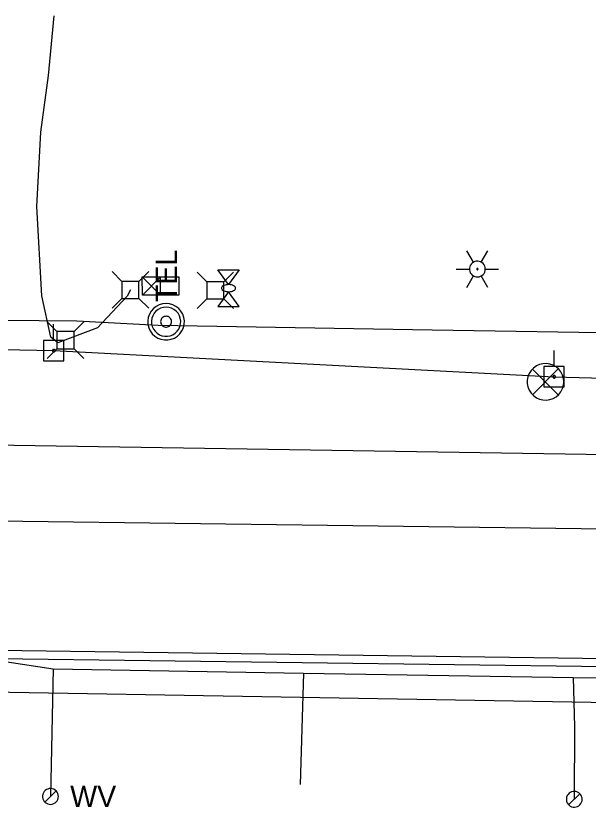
# Model space of a CAD drawing. Extents: x 596028 to 606371, y 330010 to 403088.
# Drawn here: x 604551.1 to 604654.3, y 332666.8 to 332809.6 of the extents above; entities that cross this region are included whole.
import ezdxf

# ---------------------------------------------------------------- set-up
doc = ezdxf.new("R2010")
doc.units = 0
for name, color, linetype in [('Default', 7, 'Continuous'), ('E_LTG', 7, 'Continuous'), ('E_SIG', 7, 'Continuous'), ('E_UTL_E', 7, 'Continuous'), ('E_UTL_E_Bold', 7, 'Continuous'), ('E_UTL_E_UG', 7, 'Continuous'), ('E_UTL_EPowerPole', 7, 'Continuous'), ('E_UTL_G_UG', 7, 'Continuous'), ('E_UTL_Overhead', 7, 'Continuous'), ('E_UTL_SAN_UG', 7, 'Continuous'), ('E_UTL_T', 7, 'Continuous'), ('E_UTL_T_MH', 7, 'Continuous'), ('E_UTL_T_UG', 7, 'Continuous'), ('E_UTL_TV_UG', 7, 'Continuous'), ('E_UTL_W', 7, 'Continuous'), ('E_UTL_W_UG', 7, 'Continuous')]:
    doc.layers.add(name, color=color, linetype=linetype)

# ---------------------------------------------------------------- blocks, each defined once
blk = doc.blocks.new('POINT_DISPLAY')
at = {"layer": 'Default'}
blk.add_line((0, 0), (0, 0), dxfattribs=at)
blk = doc.blocks.new('CBX')
at = {"layer": 'E_SIG'}
for p, q in [((0, 16.5), (-32.9, -16.5)), ((-32.9, 16.5), (0, -16.5)), ((0, -16.5), (0, 16.5))]:
    blk.add_line(p, q, dxfattribs=at)
blk.add_lwpolyline([(-32.9, -16.5), (-32.9, 16.5), (32.9, 16.5), (32.9, -16.5)], close=True, dxfattribs=at)
blk.add_blockref('POINT_DISPLAY', (0, 0), dxfattribs=at)

msp = doc.modelspace()

# ---------------------------------------------------------------- linework, layer by layer
at = {"layer": 'E_LTG'}
for points in [[(604633.65, 332765.15), (604632.45, 332767.21)], [(604635.07, 332765.15), (604636.27, 332767.21)], [(604635.79, 332763.91), (604635.76, 332764.18), (604635.69, 332764.44), (604635.56, 332764.69), (604635.39, 332764.9), (604635.19, 332765.08), (604634.95, 332765.21), (604634.7, 332765.3), (604634.43, 332765.34), (604634.16, 332765.33), (604633.89, 332765.26), (604633.65, 332765.15), (604633.42, 332764.99), (604633.24, 332764.8), (604633.09, 332764.57), (604632.99, 332764.32), (604632.94, 332764.05), (604632.94, 332763.78), (604632.99, 332763.51), (604633.09, 332763.26), (604633.24, 332763.03), (604633.42, 332762.83), (604633.65, 332762.68), (604633.89, 332762.56), (604634.16, 332762.5), (604634.43, 332762.49), (604634.7, 332762.52), (604634.95, 332762.61), (604635.19, 332762.75), (604635.39, 332762.93), (604635.56, 332763.14), (604635.69, 332763.38), (604635.76, 332763.64), (604635.79, 332763.91)], [(604635.79, 332763.91), (604635.76, 332764.18), (604635.69, 332764.44), (604635.56, 332764.69), (604635.39, 332764.9), (604635.19, 332765.08), (604634.95, 332765.21), (604634.7, 332765.3), (604634.43, 332765.34), (604634.16, 332765.33), (604633.89, 332765.26), (604633.65, 332765.15), (604633.42, 332764.99), (604633.24, 332764.8), (604633.09, 332764.57), (604632.99, 332764.32), (604632.94, 332764.05), (604632.94, 332763.78), (604632.99, 332763.51), (604633.09, 332763.26), (604633.24, 332763.03), (604633.42, 332762.83), (604633.65, 332762.68), (604633.89, 332762.56), (604634.16, 332762.5), (604634.43, 332762.49), (604634.7, 332762.52), (604634.95, 332762.61), (604635.19, 332762.75), (604635.39, 332762.93), (604635.56, 332763.14), (604635.69, 332763.38), (604635.76, 332763.64), (604635.79, 332763.91)], [(604635.79, 332763.91), (604635.76, 332764.18), (604635.69, 332764.44), (604635.56, 332764.69), (604635.39, 332764.9), (604635.19, 332765.08), (604634.95, 332765.21), (604634.7, 332765.3), (604634.43, 332765.34), (604634.16, 332765.33), (604633.89, 332765.26), (604633.65, 332765.15), (604633.42, 332764.99), (604633.24, 332764.8), (604633.09, 332764.57), (604632.99, 332764.32), (604632.94, 332764.05), (604632.94, 332763.78), (604632.99, 332763.51), (604633.09, 332763.26), (604633.24, 332763.03), (604633.42, 332762.83), (604633.65, 332762.68), (604633.89, 332762.56), (604634.16, 332762.5), (604634.43, 332762.49), (604634.7, 332762.52), (604634.95, 332762.61), (604635.19, 332762.75), (604635.39, 332762.93), (604635.56, 332763.14), (604635.69, 332763.38), (604635.76, 332763.64), (604635.79, 332763.91)], [(604630.55, 332763.91), (604632.93, 332763.91)], [(604634.48, 332763.91), (604634.48, 332763.94), (604634.47, 332763.96), (604634.46, 332763.98), (604634.45, 332764), (604634.43, 332764.01), (604634.41, 332764.02), (604634.39, 332764.03), (604634.37, 332764.03), (604634.34, 332764.03), (604634.32, 332764.03), (604634.3, 332764.02), (604634.28, 332764), (604634.27, 332763.99), (604634.25, 332763.97), (604634.25, 332763.95), (604634.24, 332763.92), (604634.24, 332763.9), (604634.25, 332763.88), (604634.25, 332763.86), (604634.27, 332763.84), (604634.28, 332763.82), (604634.3, 332763.81), (604634.32, 332763.8), (604634.34, 332763.8), (604634.37, 332763.79), (604634.39, 332763.8), (604634.41, 332763.8), (604634.43, 332763.82), (604634.45, 332763.83), (604634.46, 332763.85), (604634.47, 332763.87), (604634.48, 332763.89), (604634.48, 332763.91)], [(604635.79, 332763.91), (604638.17, 332763.91)], [(604632.45, 332760.61), (604633.65, 332762.68)], [(604636.27, 332760.61), (604635.07, 332762.68)]]:
    msp.add_lwpolyline(points, dxfattribs=at)
at = {"layer": 'E_SIG'}
for points in [[(604649.96, 332743.56), (604649.9, 332744.19), (604649.72, 332744.79), (604649.43, 332745.34), (604649.05, 332745.84), (604648.57, 332746.25), (604648.03, 332746.56), (604647.44, 332746.77), (604646.82, 332746.86), (604646.19, 332746.83), (604645.58, 332746.68), (604645.01, 332746.42), (604644.5, 332746.05), (604644.06, 332745.6), (604643.73, 332745.07), (604643.49, 332744.49), (604643.37, 332743.87), (604643.37, 332743.25), (604643.49, 332742.63), (604643.73, 332742.05), (604644.06, 332741.52), (604644.5, 332741.07), (604645.01, 332740.7), (604645.58, 332740.44), (604646.19, 332740.29), (604646.82, 332740.26), (604647.44, 332740.35), (604648.03, 332740.56), (604648.57, 332740.87), (604649.05, 332741.28), (604649.43, 332741.78), (604649.72, 332742.33), (604649.9, 332742.94), (604649.96, 332743.56)], [(604648.92, 332745.9), (604644.31, 332741.24)], [(604644.31, 332745.85), (604648.96, 332741.2)]]:
    msp.add_lwpolyline(points, dxfattribs=at)
at = {"layer": 'E_UTL_E'}
for points in [[(604585.56, 332761.61), (604583.81, 332763.37)], [(604588.66, 332761.61), (604590.41, 332763.37)], [(604588.66, 332761.61), (604585.56, 332761.61)], [(604585.56, 332761.61), (604585.56, 332758.52)], [(604588.66, 332758.52), (604588.66, 332761.61)], [(604585.56, 332758.52), (604583.81, 332756.77)], [(604585.56, 332758.52), (604588.66, 332758.52)], [(604588.66, 332758.52), (604590.41, 332756.77)]]:
    msp.add_lwpolyline(points, dxfattribs=at)
at = {"layer": 'E_UTL_E_Bold'}
for points in [[(604587.59, 332763.76), (604591.4, 332763.76)], [(604589.49, 332761.1), (604587.59, 332763.76)], [(604591.4, 332763.76), (604589.49, 332761.1)], [(604590.76, 332760.46), (604590.74, 332760.58), (604590.67, 332760.7), (604590.56, 332760.81), (604590.41, 332760.9), (604590.23, 332760.98), (604590.02, 332761.04), (604589.79, 332761.08), (604589.55, 332761.1), (604589.31, 332761.09), (604589.08, 332761.06), (604588.86, 332761.01), (604588.66, 332760.94), (604588.5, 332760.86), (604588.36, 332760.76), (604588.28, 332760.64), (604588.23, 332760.52), (604588.23, 332760.4), (604588.28, 332760.29), (604588.36, 332760.17), (604588.5, 332760.07), (604588.66, 332759.98), (604588.86, 332759.91), (604589.08, 332759.86), (604589.31, 332759.84), (604589.55, 332759.83), (604589.79, 332759.85), (604590.02, 332759.89), (604590.23, 332759.95), (604590.41, 332760.03), (604590.56, 332760.12), (604590.67, 332760.23), (604590.74, 332760.34), (604590.76, 332760.46)], [(604589.49, 332759.83), (604587.59, 332757.16)], [(604591.4, 332757.16), (604589.49, 332759.83)], [(604587.59, 332757.16), (604591.4, 332757.16)]]:
    msp.add_lwpolyline(points, dxfattribs=at)
at = {"layer": 'E_UTL_E_UG'}
msp.add_lwpolyline([(604416.96, 332734.23), (604722.78, 332729.41), (604729.97, 332733.67)], dxfattribs=at)
at = {"layer": 'E_UTL_EPowerPole'}
for points in [[(604557.96, 332751.03), (604557.96, 332753.94)], [(604559.8, 332751.03), (604556.12, 332751.03)], [(604556.12, 332751.03), (604556.12, 332747.34)], [(604559.8, 332747.34), (604559.8, 332751.03)], [(604558.23, 332749.19), (604558.23, 332749.23), (604558.21, 332749.28), (604558.19, 332749.32), (604558.16, 332749.35), (604558.13, 332749.38), (604558.09, 332749.41), (604558.05, 332749.42), (604558, 332749.43), (604557.96, 332749.42), (604557.91, 332749.41), (604557.87, 332749.39), (604557.84, 332749.37), (604557.8, 332749.34), (604557.78, 332749.3), (604557.76, 332749.26), (604557.75, 332749.21), (604557.75, 332749.17), (604557.76, 332749.12), (604557.78, 332749.08), (604557.8, 332749.04), (604557.84, 332749.01), (604557.87, 332748.98), (604557.91, 332748.96), (604557.96, 332748.95), (604558, 332748.95), (604558.05, 332748.96), (604558.09, 332748.97), (604558.13, 332748.99), (604558.16, 332749.02), (604558.19, 332749.06), (604558.21, 332749.1), (604558.23, 332749.14), (604558.23, 332749.19)], [(604648.18, 332746.32), (604648.18, 332749.23)], [(604556.12, 332747.34), (604559.8, 332747.34)], [(604650.02, 332746.32), (604646.34, 332746.32)], [(604646.34, 332746.32), (604646.34, 332742.63)], [(604650.02, 332742.63), (604650.02, 332746.32)], [(604648.45, 332744.48), (604648.44, 332744.52), (604648.43, 332744.57), (604648.41, 332744.61), (604648.38, 332744.64), (604648.35, 332744.67), (604648.31, 332744.7), (604648.27, 332744.71), (604648.22, 332744.72), (604648.18, 332744.71), (604648.13, 332744.7), (604648.09, 332744.68), (604648.05, 332744.66), (604648.02, 332744.63), (604648, 332744.59), (604647.98, 332744.55), (604647.97, 332744.5), (604647.97, 332744.46), (604647.98, 332744.41), (604648, 332744.37), (604648.02, 332744.33), (604648.05, 332744.3), (604648.09, 332744.27), (604648.13, 332744.25), (604648.18, 332744.24), (604648.22, 332744.24), (604648.27, 332744.25), (604648.31, 332744.26), (604648.35, 332744.28), (604648.38, 332744.31), (604648.41, 332744.35), (604648.43, 332744.39), (604648.44, 332744.43), (604648.45, 332744.48)], [(604646.34, 332742.63), (604650.02, 332742.63)]]:
    msp.add_lwpolyline(points, dxfattribs=at)
at = {"layer": 'E_UTL_G_UG'}
for p, q in [((604453.34, 332696.36), (605095.21, 332687.86)), ((604453.32, 332694.86), (605095.19, 332686.36))]:
    msp.add_line(p, q, dxfattribs=at)
msp.add_lwpolyline([(604515.1, 332688.18), (604749.17, 332684.11), (604776.51, 332684.21)], dxfattribs=at)
at = {"layer": 'E_UTL_Overhead'}
msp.add_lwpolyline([(604303.82, 332747.1), (604303.82, 332750.1), (604395.83, 332752.41), (604557.99, 332749.19), (604648.21, 332744.48), (604719.99, 332742.51), (604741.26, 332741.22)], dxfattribs=at)
at = {"layer": 'E_UTL_SAN_UG'}
msp.add_line((604426.3, 332720.08), (604738.77, 332715.93), dxfattribs=at)
at = {"layer": 'E_UTL_T'}
for points in [[(604570.25, 332761.69), (604568.5, 332763.45)], [(604573.35, 332761.69), (604575.1, 332763.45)], [(604573.35, 332761.69), (604570.25, 332761.69)], [(604570.25, 332761.69), (604570.25, 332758.6)], [(604573.35, 332758.6), (604573.35, 332761.69)], [(604570.25, 332758.6), (604568.5, 332756.85)], [(604570.25, 332758.6), (604573.35, 332758.6)], [(604573.35, 332758.6), (604575.1, 332756.85)], [(604558.55, 332752.63), (604556.8, 332754.38)], [(604561.65, 332752.63), (604563.4, 332754.38)], [(604561.65, 332752.63), (604558.55, 332752.63)], [(604558.55, 332752.63), (604558.55, 332749.53)], [(604561.65, 332749.53), (604561.65, 332752.63)], [(604558.55, 332749.53), (604556.8, 332747.78)], [(604558.55, 332749.53), (604561.65, 332749.53)], [(604561.65, 332749.53), (604563.4, 332747.78)]]:
    msp.add_lwpolyline(points, dxfattribs=at)
at = {"layer": 'E_UTL_T_MH'}
for points in [[(604578.24, 332757.71), (604577.61, 332757.65), (604577.01, 332757.47), (604576.45, 332757.18), (604575.96, 332756.8), (604575.55, 332756.32), (604575.23, 332755.78), (604575.03, 332755.18), (604574.94, 332754.56), (604574.97, 332753.94), (604575.12, 332753.33), (604575.38, 332752.76), (604575.74, 332752.25), (604576.2, 332751.81), (604576.72, 332751.47), (604577.31, 332751.24), (604577.92, 332751.12), (604578.55, 332751.12), (604579.16, 332751.24), (604579.75, 332751.47), (604580.28, 332751.81), (604580.73, 332752.25), (604581.09, 332752.76), (604581.35, 332753.33), (604581.5, 332753.94), (604581.53, 332754.56), (604581.44, 332755.18), (604581.24, 332755.78), (604580.92, 332756.32), (604580.51, 332756.8), (604580.02, 332757.18), (604579.46, 332757.47), (604578.86, 332757.65), (604578.24, 332757.71)], [(604578.24, 332757.05), (604577.74, 332757), (604577.25, 332756.86), (604576.81, 332756.63), (604576.41, 332756.32), (604576.08, 332755.94), (604575.83, 332755.5), (604575.67, 332755.03), (604575.6, 332754.53), (604575.62, 332754.03), (604575.74, 332753.54), (604575.95, 332753.09), (604576.24, 332752.68), (604576.6, 332752.33), (604577.03, 332752.06), (604577.49, 332751.87), (604577.98, 332751.78), (604578.49, 332751.78), (604578.98, 332751.87), (604579.44, 332752.06), (604579.87, 332752.33), (604580.23, 332752.68), (604580.52, 332753.09), (604580.73, 332753.54), (604580.85, 332754.03), (604580.87, 332754.53), (604580.8, 332755.03), (604580.64, 332755.5), (604580.39, 332755.94), (604580.06, 332756.32), (604579.66, 332756.63), (604579.22, 332756.86), (604578.73, 332757), (604578.24, 332757.05)], [(604578.24, 332755.4), (604578.05, 332755.38), (604577.87, 332755.33), (604577.7, 332755.24), (604577.55, 332755.12), (604577.43, 332754.98), (604577.33, 332754.82), (604577.27, 332754.64), (604577.25, 332754.45), (604577.26, 332754.27), (604577.3, 332754.08), (604577.38, 332753.91), (604577.49, 332753.76), (604577.62, 332753.63), (604577.78, 332753.53), (604577.96, 332753.46), (604578.14, 332753.42), (604578.33, 332753.42), (604578.51, 332753.46), (604578.69, 332753.53), (604578.85, 332753.63), (604578.98, 332753.76), (604579.09, 332753.91), (604579.17, 332754.08), (604579.22, 332754.27), (604579.22, 332754.45), (604579.2, 332754.64), (604579.14, 332754.82), (604579.04, 332754.98), (604578.92, 332755.12), (604578.77, 332755.24), (604578.6, 332755.33), (604578.42, 332755.38), (604578.24, 332755.4)]]:
    msp.add_lwpolyline(points, dxfattribs=at)
at = {"layer": 'E_UTL_T_UG'}
for points in [[(604571.83, 332760.17), (604571.2, 332759.04), (604565.84, 332753.28), (604558.69, 332750.58)], [(604343.4, 332757.65), (604377.02, 332756.84), (604397.2, 332756.55), (604423.85, 332756.95), (604452.03, 332757.46), (604491.14, 332756.02), (604514.73, 332754.97), (604562.12, 332754.56), (604576.81, 332753.78), (604626.24, 332752.96), (604667.79, 332752.28)]]:
    msp.add_lwpolyline(points, dxfattribs=at)
at = {"layer": 'E_UTL_TV_UG'}
msp.add_lwpolyline([(604558.69, 332750.58), (604557.46, 332751.6), (604555.83, 332759.11), (604554.93, 332775.18), (604555.68, 332788.6), (604557.01, 332798.83), (604558.03, 332809.62)], dxfattribs=at)
at = {"layer": 'E_UTL_W'}
for points in [[(604558.81, 332668.72), (604558.78, 332668.99), (604558.7, 332669.25), (604558.58, 332669.5), (604558.41, 332669.71), (604558.21, 332669.89), (604557.97, 332670.02), (604557.72, 332670.11), (604557.45, 332670.15), (604557.18, 332670.14), (604556.91, 332670.07), (604556.67, 332669.96), (604556.45, 332669.8), (604556.26, 332669.61), (604556.11, 332669.38), (604556.01, 332669.13), (604555.96, 332668.86), (604555.96, 332668.59), (604556.01, 332668.32), (604556.11, 332668.07), (604556.26, 332667.84), (604556.45, 332667.65), (604556.67, 332667.49), (604556.91, 332667.38), (604557.18, 332667.31), (604557.45, 332667.3), (604557.72, 332667.34), (604557.97, 332667.43), (604558.21, 332667.56), (604558.41, 332667.74), (604558.58, 332667.95), (604558.7, 332668.19), (604558.78, 332668.45), (604558.81, 332668.72)], [(604556.37, 332667.72), (604558.39, 332669.73)], [(604653.26, 332668.21), (604653.23, 332668.48), (604653.15, 332668.74), (604653.03, 332668.99), (604652.86, 332669.2), (604652.66, 332669.38), (604652.42, 332669.51), (604652.17, 332669.6), (604651.9, 332669.64), (604651.63, 332669.63), (604651.36, 332669.56), (604651.12, 332669.45), (604650.9, 332669.29), (604650.71, 332669.1), (604650.56, 332668.87), (604650.46, 332668.62), (604650.41, 332668.35), (604650.41, 332668.08), (604650.46, 332667.81), (604650.56, 332667.56), (604650.71, 332667.33), (604650.9, 332667.14), (604651.12, 332666.98), (604651.36, 332666.87), (604651.63, 332666.8), (604651.9, 332666.79), (604652.17, 332666.83), (604652.42, 332666.92), (604652.66, 332667.05), (604652.86, 332667.23), (604653.03, 332667.44), (604653.15, 332667.68), (604653.23, 332667.94), (604653.26, 332668.21)], [(604650.82, 332667.21), (604652.84, 332669.22)]]:
    msp.add_lwpolyline(points, dxfattribs=at)
at = {"layer": 'E_UTL_W_UG'}
for points in [[(604433.72, 332707.84), (604452.27, 332707.84), (604557.89, 332691.73)], [(604557.89, 332691.73), (604557.38, 332668.72)], [(604557.89, 332691.73), (604602.99, 332690.99), (604651.65, 332690.22), (604699.51, 332689.92), (604777.25, 332688.26)], [(604602.99, 332690.99), (604602.43, 332670.91)], [(604651.65, 332690.22), (604651.86, 332681.28), (604651.83, 332668.21)]]:
    msp.add_lwpolyline(points, dxfattribs=at)

# ---------------------------------------------------------------- block references
at = {"layer": 'E_UTL_T', "xscale": 0.10000000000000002, "yscale": 0.09999999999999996, "rotation": 0.15929554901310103}
msp.add_blockref('CBX', (604577.24, 332760.85), dxfattribs=at)

# ---------------------------------------------------------------- texts
at = {"layer": 'E_UTL_T_MH'}
msp.add_text('TEL', height=3.849, rotation=90, dxfattribs=at).set_placement((604580.18, 332757.97))
at = {"layer": 'E_UTL_W'}
msp.add_text('WV', height=3.85, dxfattribs=at).set_placement((604560.95, 332666.8))

doc.saveas('drawing.dxf')
